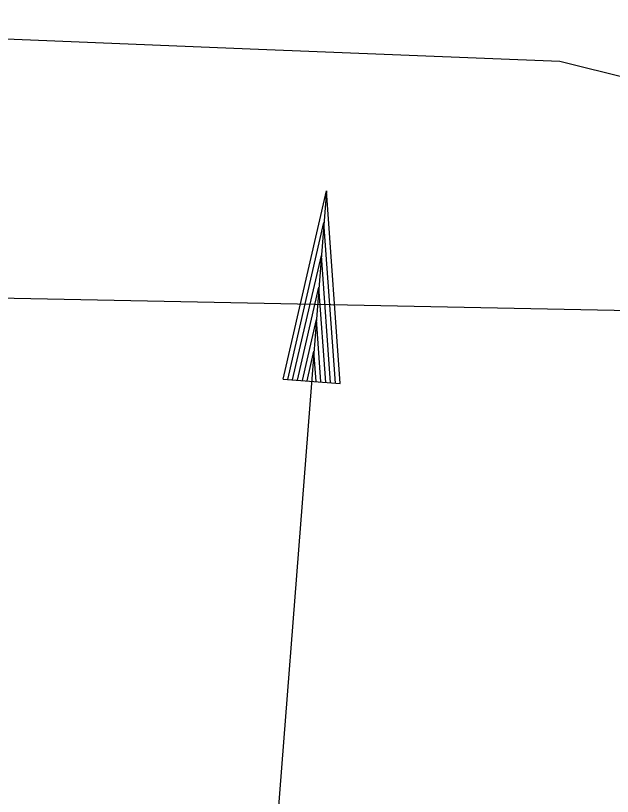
# Model space of a CAD drawing. Extents: x 2263886 to 2266026, y -3122850 to -3121850.
# Drawn here: x 2265523.721 to 2265526.842, y -3122289.41 to -3122285.322 of the extents above; entities that cross this region are included whole.
import ezdxf

# ---------------------------------------------------------------- set-up
doc = ezdxf.new("R2010")
doc.units = 0
doc.layers.add('R_Border Prem', color=7, linetype='Continuous')

msp = doc.modelspace()

# ---------------------------------------------------------------- linework, layer by layer
at = {"layer": 'R_Border Prem'}
for p, q in [((2265524.9483, -3122285.4974), (2265520.568, -3122285.3222)), ((2265526.568, -3122285.5622), (2265524.9483, -3122285.4974)), ((2265532.2124, -3122286.9733), (2265526.568, -3122285.5622)), ((2265525.3466, -3122286.2393), (2265524.9498, -3122291.352)), ((2265525.1197, -3122287.2247), (2265525.3466, -3122286.2393)), ((2265525.4188, -3122287.2479), (2265525.3466, -3122286.2393)), ((2265525.1446, -3122287.2266), (2265525.3337, -3122286.4058)), ((2265525.3939, -3122287.246), (2265525.3337, -3122286.4058)), ((2265525.17, -3122287.2286), (2265525.3204, -3122286.5773)), ((2265525.3684, -3122287.244), (2265525.3204, -3122286.5773)), ((2265532.2124, -3122286.9733), (2265513.5646, -3122286.6003)), ((2265525.195, -3122287.2305), (2265525.3075, -3122286.7433)), ((2265525.3435, -3122287.2421), (2265525.3075, -3122286.7433)), ((2265525.2209, -3122287.2326), (2265525.2944, -3122286.9123)), ((2265525.3181, -3122287.2401), (2265525.2944, -3122286.9123)), ((2265525.2458, -3122287.2345), (2265525.2815, -3122287.0788)), ((2265525.2927, -3122287.2381), (2265525.2815, -3122287.0788)), ((2265525.1197, -3122287.2247), (2265525.4188, -3122287.2479))]:
    msp.add_line(p, q, dxfattribs=at)

doc.saveas('drawing.dxf')
